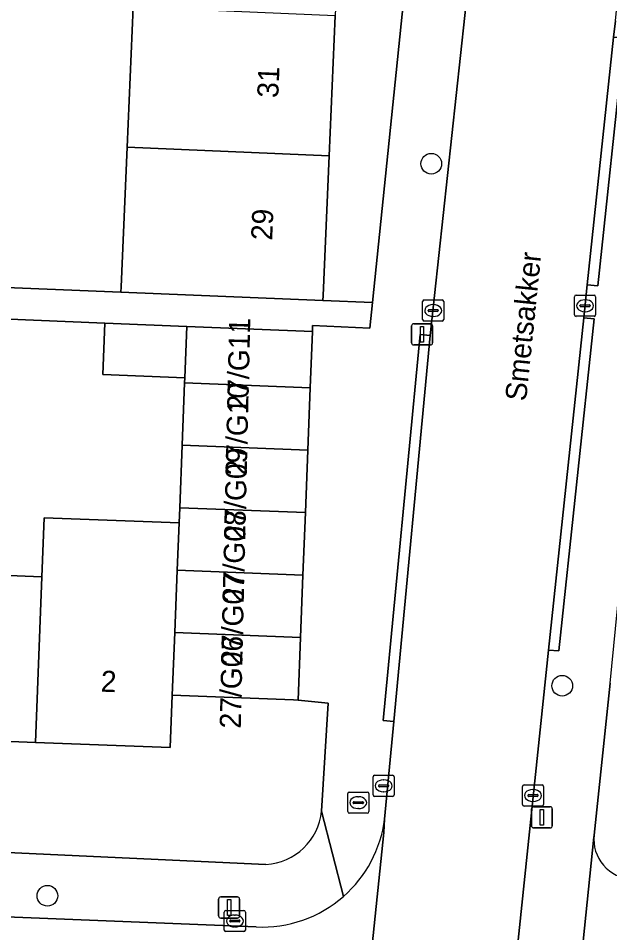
# Model space of a CAD drawing. Extents: x 161354 to 162026, y 386504 to 387460.
# Drawn here: x 161782.27 to 161810.26, y 386817.34 to 386860.6 of the extents above; entities that cross this region are included whole.
import ezdxf

# ---------------------------------------------------------------- set-up
doc = ezdxf.new("R2010")
doc.units = 0
for name, color, linetype in [('IMGEO_Boom', 7, 'Continuous'), ('IMGEO_Brandkraan', 7, 'Continuous'), ('IMGEO_Erf', 7, 'Continuous'), ('IMGEO_Kolk', 7, 'Continuous'), ('IMGEO_Lichtmast', 7, 'Continuous'), ('IMGEO_Openbare_ruimte_label', 7, 'Continuous'), ('IMGEO_Pand', 7, 'Continuous'), ('IMGEO_Pand_nummerreeks', 7, 'Continuous'), ('IMGEO_Rijbaan_lokaal_open', 7, 'Continuous'), ('IMGEO_Voetpad_open', 7, 'Continuous')]:
    doc.layers.add(name, color=color, linetype=linetype)

msp = doc.modelspace()

# ---------------------------------------------------------------- linework, layer by layer
at = {"layer": 'IMGEO_Boom'}
for centre in [(161801.819, 386853.721), (161808.015, 386829.025), (161783.651, 386819.089)]:
    msp.add_circle(centre, 0.489, dxfattribs=at)
at = {"layer": 'IMGEO_Brandkraan'}
for p, q in [((161797.861, 386823.07), (161797.861, 386823.922)), ((161797.936, 386823.996), (161798.788, 386823.996)), ((161798.349, 386823.776), (161798.374, 386823.776)), ((161798.862, 386823.922), (161798.862, 386823.07)), ((161798.12, 386823.49), (161798.12, 386823.502)), ((161798.558, 386823.453), (161798.16, 386823.453)), ((161798.163, 386823.539), (161798.561, 386823.539)), ((161798.372, 386823.216), (161798.347, 386823.216)), ((161798.604, 386823.502), (161798.604, 386823.49)), ((161798.788, 386822.996), (161797.936, 386822.996))]:
    msp.add_line(p, q, dxfattribs=at)
for points in [[(161797.861, 386823.07), (161797.861, 386823.922)], [(161797.936, 386823.996), (161798.788, 386823.996)], [(161798.862, 386823.922), (161798.862, 386823.07)], [(161798.788, 386822.996), (161797.936, 386822.996)]]:
    msp.add_lwpolyline(points, dxfattribs=at)
for centre, radius, start, end in [((161797.938, 386823.92), 0.0765, 91.552, 178.448), ((161797.938, 386823.92), 0.0765, 91.552, 178.448), ((161798.786, 386823.92), 0.0765, 1.552, 88.448), ((161798.786, 386823.92), 0.0765, 1.552, 88.448), ((161798.16, 386823.499), 0.0403, 85.8775, 175.7526), ((161798.157, 386823.489), 0.0366, 178.938, 274.7102), ((161798.561, 386823.496), 0.043, 264.8664, 352.4533), ((161798.565, 386823.501), 0.0386, 1.7309, 96.639), ((161797.938, 386823.072), 0.0765, 181.552, 268.448), ((161797.938, 386823.072), 0.0765, 181.552, 268.448), ((161798.786, 386823.072), 0.0765, 271.552, 358.448), ((161798.786, 386823.072), 0.0765, 271.552, 358.448)]:
    msp.add_arc(centre, radius, start, end, dxfattribs=at)
for centre, major_axis, ratio, start_param, end_param in [((161798.348, 386823.496), (-0.387, 0.002), 0.722429, 4.712389, 7.853982), ((161798.373, 386823.496), (-0.39, 0.002), 0.717154, 1.570796, 4.712389)]:
    msp.add_ellipse(centre, major_axis=major_axis, ratio=ratio, start_param=start_param, end_param=end_param, dxfattribs=at)
at = {"layer": 'IMGEO_Erf'}
msp.add_lwpolyline([(161805.179, 386906.797), (161799.252, 386907.028), (161798.968, 386900.412), (161798.684, 386893.796), (161798.4, 386887.18), (161798.116, 386880.564), (161797.832, 386873.948), (161797.548, 386867.332), (161797.264, 386860.716), (161796.98, 386854.1), (161796.696, 386847.484), (161796.686, 386847.257), (161799.038, 386847.162)], close=True, dxfattribs=at)
for points in [[(161773.167, 386848.216), (161787.125, 386847.647), (161787.136, 386847.894), (161787.42, 386854.51), (161787.704, 386861.126), (161787.987, 386867.742), (161788.272, 386874.358), (161788.556, 386880.974), (161788.839, 386887.59), (161789.123, 386894.206)], [(161777.113, 386834.427), (161783.392, 386834.183), (161783.501, 386836.976), (161789.882, 386836.728), (161789.91, 386837.445), (161790.025, 386840.399), (161790.14, 386843.352), (161790.149, 386843.594), (161786.267, 386843.754), (161786.367, 386846.182), (161781.498, 386846.383)], [(161810.29, 386829.155), (161809.52, 386821.963)], [(161796.626, 386823.094), (161796.939, 386828.203), (161795.513, 386828.34), (161795.296, 386828.361), (161789.554, 386828.585), (161789.457, 386826.097), (161783.086, 386826.345), (161776.807, 386826.59)], [(161746.765, 386822.756), (161793.994, 386820.574)]]:
    msp.add_lwpolyline(points, dxfattribs=at)
for centre, radius, start, end in [((161793.832, 386823.378), 2.809, 273.3111, 354.1981), ((161811.391, 386821.766), 1.881, 174.0029, 267.6934)]:
    msp.add_arc(centre, radius, start, end, dxfattribs=at)
at = {"layer": 'IMGEO_Kolk'}
for p, q in [((161808.596, 386846.575), (161808.596, 386847.427)), ((161808.671, 386847.501), (161809.523, 386847.501)), ((161809.597, 386847.427), (161809.597, 386846.575)), ((161801.408, 386846.348), (161801.408, 386847.2)), ((161801.483, 386847.274), (161802.335, 386847.274)), ((161801.896, 386847.054), (161801.921, 386847.054)), ((161802.409, 386847.2), (161802.409, 386846.348)), ((161808.855, 386846.995), (161808.855, 386847.007)), ((161809.293, 386846.958), (161808.895, 386846.958)), ((161808.898, 386847.044), (161809.296, 386847.044)), ((161809.084, 386847.281), (161809.109, 386847.281)), ((161809.339, 386847.007), (161809.339, 386846.995)), ((161801.667, 386846.768), (161801.667, 386846.78)), ((161802.105, 386846.731), (161801.707, 386846.731)), ((161801.71, 386846.817), (161802.108, 386846.817)), ((161802.151, 386846.78), (161802.151, 386846.768)), ((161809.523, 386846.501), (161808.671, 386846.501)), ((161809.107, 386846.721), (161809.082, 386846.721)), ((161802.335, 386846.274), (161801.483, 386846.274)), ((161801.919, 386846.494), (161801.894, 386846.494)), ((161799.063, 386823.865), (161799.063, 386824.717)), ((161799.138, 386824.791), (161799.99, 386824.791)), ((161799.551, 386824.571), (161799.576, 386824.571)), ((161800.064, 386824.717), (161800.064, 386823.865)), ((161799.322, 386824.285), (161799.322, 386824.297)), ((161799.76, 386824.248), (161799.362, 386824.248)), ((161799.365, 386824.334), (161799.763, 386824.334)), ((161799.574, 386824.011), (161799.549, 386824.011)), ((161799.806, 386824.297), (161799.806, 386824.285)), ((161806.132, 386823.407), (161806.132, 386824.259)), ((161806.207, 386824.333), (161807.059, 386824.333)), ((161806.62, 386824.113), (161806.645, 386824.113)), ((161807.133, 386824.259), (161807.133, 386823.407)), ((161799.99, 386823.791), (161799.138, 386823.791)), ((161806.391, 386823.827), (161806.391, 386823.839)), ((161806.829, 386823.79), (161806.431, 386823.79)), ((161806.434, 386823.876), (161806.832, 386823.876)), ((161806.875, 386823.839), (161806.875, 386823.827)), ((161807.059, 386823.333), (161806.207, 386823.333)), ((161806.643, 386823.553), (161806.618, 386823.553)), ((161792.097, 386818.395), (161792.949, 386818.395)), ((161792.022, 386817.469), (161792.022, 386818.321)), ((161792.51, 386818.175), (161792.535, 386818.175)), ((161793.023, 386818.321), (161793.023, 386817.469)), ((161792.281, 386817.889), (161792.281, 386817.901)), ((161792.719, 386817.852), (161792.321, 386817.852)), ((161792.324, 386817.938), (161792.722, 386817.938)), ((161792.533, 386817.615), (161792.508, 386817.615)), ((161792.765, 386817.901), (161792.765, 386817.889)), ((161792.949, 386817.395), (161792.097, 386817.395))]:
    msp.add_line(p, q, dxfattribs=at)
for points in [[(161808.596, 386846.575), (161808.596, 386847.427)], [(161808.671, 386847.501), (161809.523, 386847.501)], [(161809.597, 386847.427), (161809.597, 386846.575)], [(161801.408, 386846.348), (161801.408, 386847.2)], [(161801.483, 386847.274), (161802.335, 386847.274)], [(161802.409, 386847.2), (161802.409, 386846.348)], [(161809.523, 386846.501), (161808.671, 386846.501)], [(161802.335, 386846.274), (161801.483, 386846.274)], [(161799.063, 386823.865), (161799.063, 386824.717)], [(161799.138, 386824.791), (161799.99, 386824.791)], [(161800.064, 386824.717), (161800.064, 386823.865)], [(161806.132, 386823.407), (161806.132, 386824.259)], [(161806.207, 386824.333), (161807.059, 386824.333)], [(161807.133, 386824.259), (161807.133, 386823.407)], [(161799.99, 386823.791), (161799.138, 386823.791)], [(161807.059, 386823.333), (161806.207, 386823.333)], [(161792.097, 386818.395), (161792.949, 386818.395)], [(161792.022, 386817.469), (161792.022, 386818.321)], [(161793.023, 386818.321), (161793.023, 386817.469)], [(161792.949, 386817.395), (161792.097, 386817.395)]]:
    msp.add_lwpolyline(points, dxfattribs=at)
for centre, radius, start, end in [((161808.673, 386847.425), 0.0765, 91.552, 178.448), ((161808.673, 386847.425), 0.0765, 91.552, 178.448), ((161809.521, 386847.425), 0.0765, 1.552, 88.448), ((161809.521, 386847.425), 0.0765, 1.552, 88.448), ((161801.485, 386847.198), 0.0765, 91.552, 178.448), ((161801.485, 386847.198), 0.0765, 91.552, 178.448), ((161802.333, 386847.198), 0.0765, 1.552, 88.448), ((161802.333, 386847.198), 0.0765, 1.552, 88.448), ((161808.895, 386847.004), 0.0403, 85.8775, 175.7526), ((161808.892, 386846.994), 0.0366, 178.938, 274.7102), ((161809.296, 386847.001), 0.043, 264.8664, 352.4533), ((161809.3, 386847.006), 0.0386, 1.7309, 96.639), ((161801.707, 386846.777), 0.0403, 85.8775, 175.7526), ((161801.704, 386846.767), 0.0366, 178.938, 274.7102), ((161802.108, 386846.774), 0.043, 264.8664, 352.4533), ((161802.112, 386846.779), 0.0386, 1.7309, 96.639), ((161808.673, 386846.577), 0.0765, 181.552, 268.448), ((161808.673, 386846.577), 0.0765, 181.552, 268.448), ((161809.521, 386846.577), 0.0765, 271.552, 358.448), ((161809.521, 386846.577), 0.0765, 271.552, 358.448), ((161801.485, 386846.35), 0.0765, 181.552, 268.448), ((161801.485, 386846.35), 0.0765, 181.552, 268.448), ((161802.333, 386846.35), 0.0765, 271.552, 358.448), ((161802.333, 386846.35), 0.0765, 271.552, 358.448), ((161799.14, 386824.715), 0.0765, 91.552, 178.448), ((161799.14, 386824.715), 0.0765, 91.552, 178.448), ((161799.988, 386824.715), 0.0765, 1.552, 88.448), ((161799.988, 386824.715), 0.0765, 1.552, 88.448), ((161799.362, 386824.294), 0.0403, 85.8775, 175.7526), ((161799.359, 386824.284), 0.0366, 178.938, 274.7102), ((161799.763, 386824.291), 0.043, 264.8664, 352.4533), ((161799.767, 386824.296), 0.0386, 1.7309, 96.639), ((161806.209, 386824.257), 0.0765, 91.552, 178.448), ((161806.209, 386824.257), 0.0765, 91.552, 178.448), ((161807.057, 386824.257), 0.0765, 1.552, 88.448), ((161807.057, 386824.257), 0.0765, 1.552, 88.448), ((161799.14, 386823.867), 0.0765, 181.552, 268.448), ((161799.14, 386823.867), 0.0765, 181.552, 268.448), ((161799.988, 386823.867), 0.0765, 271.552, 358.448), ((161799.988, 386823.867), 0.0765, 271.552, 358.448), ((161806.431, 386823.836), 0.0403, 85.8775, 175.7526), ((161806.428, 386823.826), 0.0366, 178.938, 274.7102), ((161806.832, 386823.833), 0.043, 264.8664, 352.4533), ((161806.836, 386823.838), 0.0386, 1.7309, 96.639), ((161806.209, 386823.409), 0.0765, 181.552, 268.448), ((161806.209, 386823.409), 0.0765, 181.552, 268.448), ((161807.057, 386823.409), 0.0765, 271.552, 358.448), ((161807.057, 386823.409), 0.0765, 271.552, 358.448), ((161792.099, 386818.319), 0.0765, 91.552, 178.448), ((161792.099, 386818.319), 0.0765, 91.552, 178.448), ((161792.947, 386818.319), 0.0765, 1.552, 88.448), ((161792.947, 386818.319), 0.0765, 1.552, 88.448), ((161792.321, 386817.898), 0.0403, 85.8775, 175.7526), ((161792.318, 386817.888), 0.0366, 178.938, 274.7102), ((161792.722, 386817.895), 0.043, 264.8664, 352.4533), ((161792.726, 386817.9), 0.0386, 1.7309, 96.639), ((161792.099, 386817.471), 0.0765, 181.552, 268.448), ((161792.099, 386817.471), 0.0765, 181.552, 268.448), ((161792.947, 386817.471), 0.0765, 271.552, 358.448), ((161792.947, 386817.471), 0.0765, 271.552, 358.448)]:
    msp.add_arc(centre, radius, start, end, dxfattribs=at)
for centre, major_axis, ratio, start_param, end_param in [((161801.895, 386846.774), (-0.387, 0.002), 0.722429, 4.712389, 7.853982), ((161801.92, 386846.774), (-0.39, 0.002), 0.717154, 1.570796, 4.712389), ((161809.083, 386847.001), (-0.387, 0.002), 0.722429, 4.712389, 7.853982), ((161809.108, 386847.001), (-0.39, 0.002), 0.717154, 1.570796, 4.712389), ((161799.55, 386824.291), (-0.387, 0.002), 0.722429, 4.712389, 7.853982), ((161799.575, 386824.291), (-0.39, 0.002), 0.717154, 1.570796, 4.712389), ((161806.619, 386823.833), (-0.387, 0.002), 0.722429, 4.712389, 7.853982), ((161806.644, 386823.833), (-0.39, 0.002), 0.717154, 1.570796, 4.712389), ((161792.509, 386817.895), (-0.387, 0.002), 0.722429, 4.712389, 7.853982), ((161792.534, 386817.895), (-0.39, 0.002), 0.717154, 1.570796, 4.712389)]:
    msp.add_ellipse(centre, major_axis=major_axis, ratio=ratio, start_param=start_param, end_param=end_param, dxfattribs=at)
at = {"layer": 'IMGEO_Lichtmast'}
for p, q in [((161800.986, 386846.146), (161801.776, 386846.146)), ((161801.776, 386846.146), (161800.986, 386846.146)), ((161800.886, 386845.246), (161800.886, 386846.046)), ((161800.886, 386846.046), (161800.886, 386845.246)), ((161801.876, 386846.046), (161801.876, 386845.246)), ((161801.876, 386845.246), (161801.876, 386846.046)), ((161801.776, 386845.146), (161800.986, 386845.146)), ((161800.986, 386845.146), (161801.776, 386845.146)), ((161806.557, 386822.402), (161806.557, 386823.202)), ((161806.557, 386823.202), (161806.557, 386822.402)), ((161806.657, 386823.302), (161807.447, 386823.302)), ((161807.447, 386823.302), (161806.657, 386823.302)), ((161807.547, 386823.202), (161807.547, 386822.402)), ((161807.547, 386822.402), (161807.547, 386823.202)), ((161807.447, 386822.302), (161806.657, 386822.302)), ((161806.657, 386822.302), (161807.447, 386822.302)), ((161791.755, 386818.136), (161791.755, 386818.936)), ((161791.755, 386818.936), (161791.755, 386818.136)), ((161791.855, 386819.036), (161792.645, 386819.036)), ((161792.645, 386819.036), (161791.855, 386819.036)), ((161792.745, 386818.936), (161792.745, 386818.136)), ((161792.745, 386818.136), (161792.745, 386818.936)), ((161792.645, 386818.036), (161791.855, 386818.036)), ((161791.855, 386818.036), (161792.645, 386818.036))]:
    msp.add_line(p, q, dxfattribs=at)
for points in [[(161801.306, 386846.021), (161801.456, 386846.021), (161801.456, 386845.271), (161801.306, 386845.271), (161801.306, 386846.021)], [(161806.977, 386823.177), (161807.127, 386823.177), (161807.127, 386822.427), (161806.977, 386822.427), (161806.977, 386823.177)], [(161792.175, 386818.911), (161792.325, 386818.911), (161792.325, 386818.161), (161792.175, 386818.161), (161792.175, 386818.911)]]:
    msp.add_lwpolyline(points, dxfattribs=at)
for centre, start, end in [((161800.986, 386846.046), 90, 180), ((161800.986, 386846.046), 90, 180), ((161801.776, 386846.046), 0, 90), ((161801.776, 386846.046), 360, 90), ((161800.986, 386845.246), 180, 270), ((161800.986, 386845.246), 180, 270), ((161801.776, 386845.246), 270, 0), ((161801.776, 386845.246), 270, 0), ((161806.657, 386823.202), 90, 180), ((161806.657, 386823.202), 90, 180), ((161807.447, 386823.202), 0, 90), ((161807.447, 386823.202), 360, 90), ((161806.657, 386822.402), 180, 270), ((161806.657, 386822.402), 180, 270), ((161807.447, 386822.402), 270, 0), ((161807.447, 386822.402), 270, 0), ((161791.855, 386818.936), 90, 180), ((161791.855, 386818.936), 90, 180), ((161792.645, 386818.936), 0, 90), ((161792.645, 386818.936), 360, 90), ((161791.855, 386818.136), 180, 270), ((161791.855, 386818.136), 180, 270), ((161792.645, 386818.136), 270, 0), ((161792.645, 386818.136), 270, 0)]:
    msp.add_arc(centre, 0.1, start, end, dxfattribs=at)
at = {"layer": 'IMGEO_Pand'}
for points in [[(161797.264, 386860.716), (161787.704, 386861.126), (161787.42, 386854.51), (161796.98, 386854.1)], [(161796.98, 386854.1), (161787.42, 386854.51), (161787.136, 386847.894), (161787.125, 386847.647), (161796.686, 386847.257), (161796.696, 386847.484)], [(161790.25, 386846.022), (161786.367, 386846.182), (161786.267, 386843.754), (161790.149, 386843.594)], [(161796.192, 386845.776), (161790.25, 386846.022), (161790.149, 386843.594), (161790.14, 386843.352), (161796.089, 386843.121)], [(161796.089, 386843.121), (161790.14, 386843.352), (161790.025, 386840.399), (161795.974, 386840.168)], [(161795.974, 386840.168), (161790.025, 386840.399), (161789.91, 386837.445), (161795.859, 386837.214)], [(161795.859, 386837.214), (161789.91, 386837.445), (161789.882, 386836.728), (161789.792, 386834.492), (161795.744, 386834.259)], [(161789.882, 386836.728), (161783.501, 386836.976), (161783.392, 386834.183), (161783.086, 386826.345), (161789.457, 386826.097), (161789.554, 386828.585), (161789.673, 386831.538), (161789.792, 386834.492)], [(161776.807, 386826.59), (161783.086, 386826.345), (161783.392, 386834.183), (161777.113, 386834.427)], [(161795.744, 386834.259), (161789.792, 386834.492), (161789.673, 386831.538), (161795.629, 386831.307)], [(161795.629, 386831.307), (161789.673, 386831.538), (161789.554, 386828.585), (161795.296, 386828.361), (161795.513, 386828.34)]]:
    msp.add_lwpolyline(points, close=True, dxfattribs=at)
at = {"layer": 'IMGEO_Rijbaan_lokaal_open'}
msp.add_lwpolyline([(161810.449, 386859.714), (161810.529, 386860.484), (161811.96, 386874.964), (161812.005, 386875.25), (161805.039, 386875.878), (161801.767, 386845.595), (161800.039, 386827.337), (161799.609, 386822.721), (161799.571, 386822.084), (161797.768, 386804.716), (161797.697, 386804.314), (161797.098, 386798.789), (161795.448, 386782.404), (161794.685, 386774.619), (161801.521, 386774.099), (161802.439, 386783.05), (161803.985, 386798.113), (161805.206, 386810.004), (161805.846, 386816.239), (161807.365, 386830.715), (161809.036, 386846.425), (161809.202, 386847.985)], close=True, dxfattribs=at)
for points in [[(161797.697, 386804.314), (161797.768, 386804.716), (161799.571, 386822.084), (161799.609, 386822.721)], [(161793.525, 386817.619), (161752.101, 386819.28), (161746.999, 386819.63), (161746.843, 386812.529), (161792.228, 386810.766)]]:
    msp.add_lwpolyline(points, dxfattribs=at)
for centre, radius, start, end in [((161793.814, 386823.45), 5.84, 311.2606, 352.827), ((161793.817, 386823.45), 5.838, 267.1304, 311.2437)]:
    msp.add_arc(centre, radius, start, end, dxfattribs=at)
at = {"layer": 'IMGEO_Voetpad_open'}
for points in [[(161808.694, 386930.036), (161807.081, 386926.284), (161806.642, 386921.784), (161805.337, 386908.387), (161805.333, 386908.293), (161805.179, 386906.797), (161799.038, 386847.162), (161798.912, 386845.942), (161796.204, 386846.073), (161796.192, 386845.776), (161796.089, 386843.121), (161795.974, 386840.168), (161795.859, 386837.214), (161795.744, 386834.259), (161795.629, 386831.307), (161795.513, 386828.34), (161796.939, 386828.203), (161796.626, 386823.094), (161797.666, 386819.06)], [(161799.609, 386822.721), (161800.039, 386827.337), (161799.546, 386827.383), (161801.289, 386845.639), (161801.767, 386845.595), (161805.039, 386875.878)], [(161808.811, 386815.104), (161809.504, 386821.869), (161809.52, 386821.963), (161810.29, 386829.155), (161811.932, 386845.84), (161812.746, 386845.759), (161812.759, 386846.069), (161812.807, 386847.246), (161812.08, 386847.319), (161812.106, 386847.579), (161813.314, 386859.64), (161819.434, 386859.393), (161819.762, 386867.554)], [(161810.529, 386860.484), (161810.449, 386859.714), (161810.946, 386859.668), (161809.699, 386847.939), (161809.202, 386847.985), (161809.036, 386846.425), (161809.533, 386846.379), (161807.862, 386830.669), (161807.365, 386830.715), (161805.846, 386816.239)], [(161781.498, 386846.383), (161786.367, 386846.182), (161790.25, 386846.022), (161796.192, 386845.776), (161796.204, 386846.073), (161798.912, 386845.942), (161799.038, 386847.162), (161796.686, 386847.257), (161787.125, 386847.647), (161773.167, 386848.216)], [(161793.994, 386820.574), (161746.765, 386822.756)], [(161797.666, 386819.06), (161796.626, 386823.094)], [(161809.52, 386821.963), (161809.504, 386821.869), (161808.811, 386815.104), (161812.486, 386814.946)], [(161746.231, 386819.647), (161746.999, 386819.63), (161752.101, 386819.28), (161793.525, 386817.619)]]:
    msp.add_lwpolyline(points, dxfattribs=at)
for points in [[(161809.202, 386847.985), (161809.699, 386847.939), (161810.946, 386859.668), (161810.449, 386859.714)], [(161809.036, 386846.425), (161807.365, 386830.715), (161807.862, 386830.669), (161809.533, 386846.379)], [(161801.767, 386845.595), (161801.289, 386845.639), (161799.546, 386827.383), (161800.039, 386827.337)]]:
    msp.add_lwpolyline(points, close=True, dxfattribs=at)
for centre, radius, start, end in [((161793.832, 386823.378), 2.809, 273.3111, 354.1981), ((161793.814, 386823.45), 5.84, 311.2606, 352.827), ((161811.391, 386821.766), 1.881, 174.0029, 267.6934), ((161793.817, 386823.45), 5.838, 267.1304, 311.2437)]:
    msp.add_arc(centre, radius, start, end, dxfattribs=at)

# ---------------------------------------------------------------- texts
at = {"layer": 'IMGEO_Openbare_ruimte_label'}
msp.add_text('Smetsakker', height=1, rotation=84.1469, dxfattribs=at).set_placement((161806.306, 386842.461))
at = {"layer": 'IMGEO_Pand_nummerreeks'}
for s, rotation, p in [('31', 87.5422, (161794.574, 386856.818)), ('29', 87.5422, (161794.286, 386850.079)), ('27/G11', 88.6595, (161793.153, 386842.035)), ('27/G10', 88.6595, (161793.081, 386838.959)), ('27/G09', 88.6595, (161793.009, 386835.893)), ('27/G08', 88.6595, (161792.94, 386832.93)), ('27/G07', 88.6595, (161792.87, 386829.958)), ('27/G06', 88.6595, (161792.801, 386826.99)), ('2', 357.7692, (161786.16, 386828.747))]:
    msp.add_text(s, height=1, rotation=rotation, dxfattribs=at).set_placement(p)

doc.saveas('drawing.dxf')
